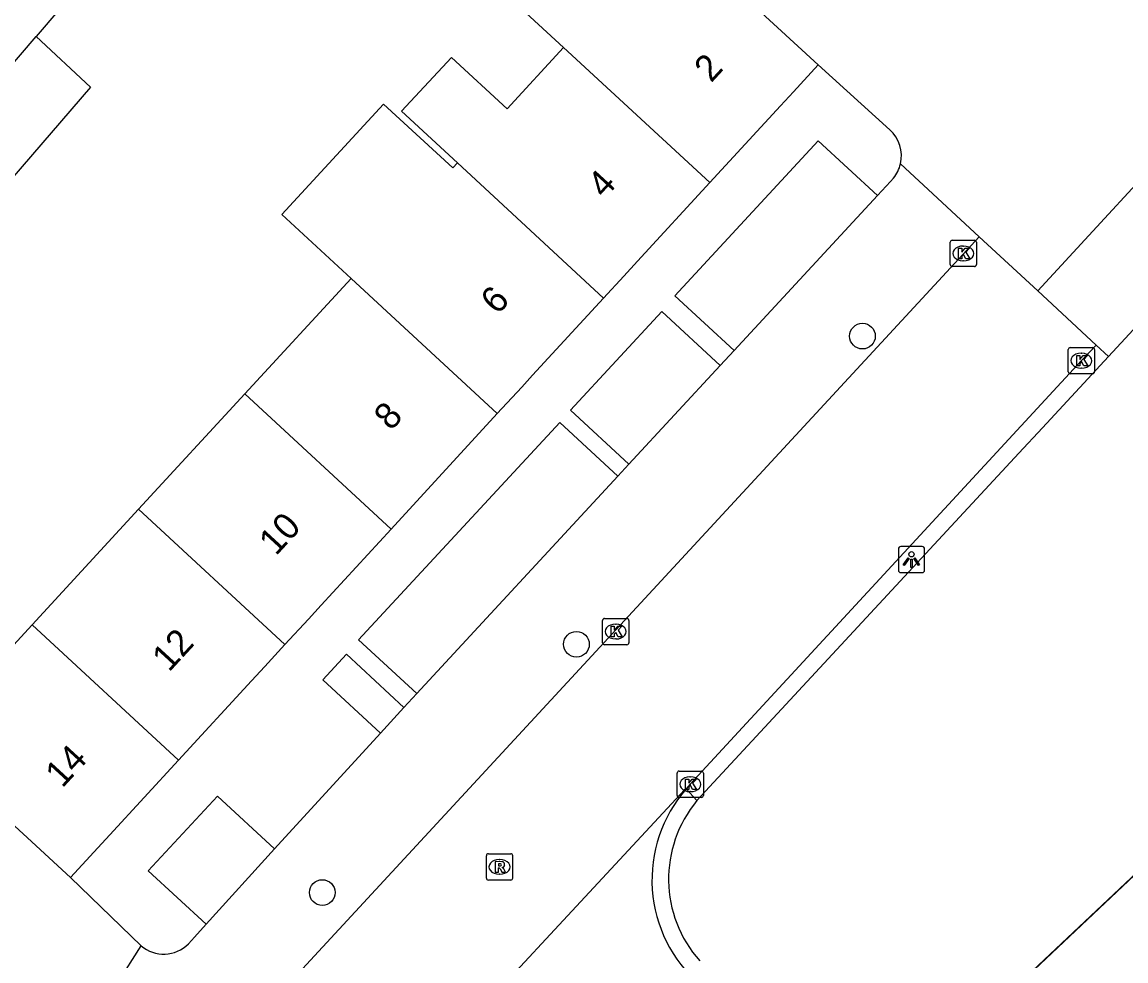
# Model space of a CAD drawing. Extents: x 162532 to 163264, y 381233 to 382042.
# Drawn here: x 163054.91 to 163096.93, y 381533.66 to 381569.4 of the extents above; entities that cross this region are included whole.
import ezdxf

# ---------------------------------------------------------------- set-up
doc = ezdxf.new("R2010")
doc.units = 0
for name, color, linetype in [('IMGEO_Boom', 7, 'Continuous'), ('IMGEO_Groenvoorziening', 7, 'Continuous'), ('IMGEO_Hek', 7, 'Continuous'), ('IMGEO_Kolk', 7, 'Continuous'), ('IMGEO_Lichtpunt', 7, 'Continuous'), ('IMGEO_Pand', 7, 'Continuous'), ('IMGEO_Pand_nummerreeks', 7, 'Continuous'), ('IMGEO_Rijbaan_lokaal_open', 7, 'Continuous'), ('IMGEO_Rioolput', 7, 'Continuous'), ('IMGEO_Voetpad_open', 7, 'Continuous')]:
    doc.layers.add(name, color=color, linetype=linetype)

msp = doc.modelspace()

# ---------------------------------------------------------------- linework, layer by layer
at = {"layer": 'IMGEO_Boom'}
for centre in [(163086.898, 381557.441), (163076.014, 381545.71), (163066.339, 381536.258)]:
    msp.add_circle(centre, 0.489, dxfattribs=at)
at = {"layer": 'IMGEO_Groenvoorziening'}
for points in [[(163082.012, 381556.889), (163079.758, 381558.974), (163085.213, 381564.874), (163087.467, 381562.789)], [(163078.012, 381552.563), (163075.786, 381554.618), (163079.263, 381558.379), (163081.488, 381556.322)], [(163069.938, 381543.831), (163067.722, 381545.881), (163075.377, 381554.158), (163077.594, 381552.111)], [(163069.447, 381543.306), (163067.255, 381545.329), (163066.358, 381544.36), (163068.55, 381542.332)], [(163102.644, 381542.005), (163093.437, 381533.314), (163093.387, 381533.266), (163100.23, 381526.152)], [(163064.525, 381537.917), (163062.345, 381539.933), (163059.717, 381537.09), (163061.922, 381535.053)]]:
    msp.add_lwpolyline(points, dxfattribs=at)
at = {"layer": 'IMGEO_Hek'}
msp.add_lwpolyline([(163109.722, 381536.777), (163108.648, 381535.721), (163109.119, 381535.274), (163109.501, 381534.911), (163100.23, 381526.152), (163099.858, 381526.539), (163098.933, 381527.502), (163093.687, 381532.954), (163093.375, 381533.278), (163102.639, 381542.019), (163102.798, 381541.851), (163103.225, 381541.401), (163107.525, 381536.867), (163108.574, 381537.847)], dxfattribs=at)
at = {"layer": 'IMGEO_Kolk'}
for p, q in [((163090.312, 381561.089), (163091.164, 381561.089)), ((163090.237, 381560.163), (163090.237, 381561.015)), ((163090.725, 381560.869), (163090.75, 381560.869)), ((163091.238, 381561.015), (163091.238, 381560.163)), ((163090.748, 381560.309), (163090.723, 381560.309)), ((163091.164, 381560.089), (163090.312, 381560.089)), ((163094.731, 381556.08), (163094.731, 381556.932)), ((163094.806, 381557.006), (163095.658, 381557.006)), ((163095.732, 381556.932), (163095.732, 381556.08)), ((163095.219, 381556.786), (163095.244, 381556.786)), ((163095.242, 381556.226), (163095.217, 381556.226)), ((163095.658, 381556.006), (163094.806, 381556.006)), ((163077.008, 381545.768), (163077.008, 381546.62)), ((163077.083, 381546.694), (163077.935, 381546.694)), ((163077.496, 381546.474), (163077.521, 381546.474)), ((163078.009, 381546.62), (163078.009, 381545.768)), ((163077.935, 381545.694), (163077.083, 381545.694)), ((163077.519, 381545.914), (163077.494, 381545.914)), ((163079.843, 381539.954), (163079.843, 381540.806)), ((163079.918, 381540.88), (163080.77, 381540.88)), ((163080.331, 381540.66), (163080.356, 381540.66)), ((163080.844, 381540.806), (163080.844, 381539.954)), ((163080.354, 381540.1), (163080.329, 381540.1)), ((163080.77, 381539.88), (163079.918, 381539.88))]:
    msp.add_line(p, q, dxfattribs=at)
for points in [[(163090.312, 381561.089), (163091.164, 381561.089)], [(163090.237, 381560.163), (163090.237, 381561.015)], [(163090.558, 381560.789), (163090.681, 381560.789), (163090.681, 381560.638), (163090.811, 381560.789), (163090.975, 381560.789), (163090.829, 381560.638), (163090.982, 381560.389), (163090.83, 381560.389), (163090.745, 381560.553), (163090.681, 381560.486), (163090.681, 381560.389), (163090.558, 381560.389), (163090.558, 381560.789)], [(163091.238, 381561.015), (163091.238, 381560.163)], [(163091.164, 381560.089), (163090.312, 381560.089)], [(163094.731, 381556.08), (163094.731, 381556.932)], [(163094.806, 381557.006), (163095.658, 381557.006)], [(163095.732, 381556.932), (163095.732, 381556.08)], [(163095.052, 381556.706), (163095.175, 381556.706), (163095.175, 381556.555), (163095.305, 381556.706), (163095.469, 381556.706), (163095.323, 381556.555), (163095.476, 381556.306), (163095.324, 381556.306), (163095.239, 381556.47), (163095.175, 381556.403), (163095.175, 381556.306), (163095.052, 381556.306), (163095.052, 381556.706)], [(163095.658, 381556.006), (163094.806, 381556.006)], [(163077.008, 381545.768), (163077.008, 381546.62)], [(163077.083, 381546.694), (163077.935, 381546.694)], [(163077.329, 381546.394), (163077.452, 381546.394), (163077.452, 381546.243), (163077.582, 381546.394), (163077.746, 381546.394), (163077.6, 381546.243), (163077.753, 381545.994), (163077.601, 381545.994), (163077.516, 381546.158), (163077.452, 381546.091), (163077.452, 381545.994), (163077.329, 381545.994), (163077.329, 381546.394)], [(163078.009, 381546.62), (163078.009, 381545.768)], [(163077.935, 381545.694), (163077.083, 381545.694)], [(163079.843, 381539.954), (163079.843, 381540.806)], [(163079.918, 381540.88), (163080.77, 381540.88)], [(163080.164, 381540.58), (163080.287, 381540.58), (163080.287, 381540.429), (163080.417, 381540.58), (163080.581, 381540.58), (163080.435, 381540.429), (163080.588, 381540.18), (163080.436, 381540.18), (163080.351, 381540.344), (163080.287, 381540.277), (163080.287, 381540.18), (163080.164, 381540.18), (163080.164, 381540.58)], [(163080.844, 381540.806), (163080.844, 381539.954)], [(163080.77, 381539.88), (163079.918, 381539.88)]]:
    msp.add_lwpolyline(points, dxfattribs=at)
for centre, start, end in [((163090.314, 381561.013), 91.552, 178.448), ((163090.314, 381561.013), 91.552, 178.448), ((163091.162, 381561.013), 1.552, 88.448), ((163091.162, 381561.013), 1.552, 88.448), ((163090.314, 381560.165), 181.552, 268.448), ((163090.314, 381560.165), 181.552, 268.448), ((163091.162, 381560.165), 271.552, 358.448), ((163091.162, 381560.165), 271.552, 358.448), ((163094.808, 381556.93), 91.552, 178.448), ((163094.808, 381556.93), 91.552, 178.448), ((163095.656, 381556.93), 1.552, 88.448), ((163095.656, 381556.93), 1.552, 88.448), ((163094.808, 381556.082), 181.552, 268.448), ((163094.808, 381556.082), 181.552, 268.448), ((163095.656, 381556.082), 271.552, 358.448), ((163095.656, 381556.082), 271.552, 358.448), ((163077.085, 381546.618), 91.552, 178.448), ((163077.085, 381546.618), 91.552, 178.448), ((163077.933, 381546.618), 1.552, 88.448), ((163077.933, 381546.618), 1.552, 88.448), ((163077.085, 381545.77), 181.552, 268.448), ((163077.085, 381545.77), 181.552, 268.448), ((163077.933, 381545.77), 271.552, 358.448), ((163077.933, 381545.77), 271.552, 358.448), ((163079.92, 381540.804), 91.552, 178.448), ((163079.92, 381540.804), 91.552, 178.448), ((163080.768, 381540.804), 1.552, 88.448), ((163080.768, 381540.804), 1.552, 88.448), ((163079.92, 381539.956), 181.552, 268.448), ((163079.92, 381539.956), 181.552, 268.448), ((163080.768, 381539.956), 271.552, 358.448), ((163080.768, 381539.956), 271.552, 358.448)]:
    msp.add_arc(centre, 0.0765, start, end, dxfattribs=at)
for centre, major_axis, ratio, start_param, end_param in [((163090.724, 381560.589), (-0.387, 0.002), 0.722429, 4.712389, 7.853982), ((163090.749, 381560.589), (-0.39, 0.002), 0.717154, 1.570796, 4.712389), ((163095.218, 381556.506), (-0.387, 0.002), 0.722429, 4.712389, 7.853982), ((163095.243, 381556.506), (-0.39, 0.002), 0.717154, 1.570796, 4.712389), ((163077.495, 381546.194), (-0.387, 0.002), 0.722429, 4.712389, 7.853982), ((163077.52, 381546.194), (-0.39, 0.002), 0.717154, 1.570796, 4.712389), ((163080.33, 381540.38), (-0.387, 0.002), 0.722429, 4.712389, 7.853982), ((163080.355, 381540.38), (-0.39, 0.002), 0.717154, 1.570796, 4.712389)]:
    msp.add_ellipse(centre, major_axis=major_axis, ratio=ratio, start_param=start_param, end_param=end_param, dxfattribs=at)
at = {"layer": 'IMGEO_Lichtpunt'}
for p, q in [((163088.265, 381549.338), (163088.265, 381548.531)), ((163088.265, 381549.338), (163088.265, 381548.531)), ((163089.167, 381549.433), (163088.359, 381549.433)), ((163089.167, 381549.433), (163088.359, 381549.433)), ((163089.261, 381548.531), (163089.261, 381549.338)), ((163089.261, 381548.531), (163089.261, 381549.338)), ((163088.359, 381548.437), (163089.167, 381548.437)), ((163088.359, 381548.437), (163089.167, 381548.437))]:
    msp.add_line(p, q, dxfattribs=at)
for points in [[(163088.639, 381549.002), (163088.678, 381548.974), (163088.49, 381548.712), (163088.452, 381548.739), (163088.639, 381549.002)], [(163088.741, 381548.954), (163088.788, 381548.954), (163088.788, 381548.632), (163088.741, 381548.632), (163088.741, 381548.954)], [(163088.851, 381548.974), (163088.889, 381549.001), (163089.076, 381548.739), (163089.037, 381548.711), (163088.851, 381548.974)]]:
    msp.add_lwpolyline(points, dxfattribs=at)
msp.add_circle((163088.764, 381549.136), 0.0994, dxfattribs=at)
for centre, start, end in [((163088.359, 381549.338), 90, 180), ((163088.359, 381549.338), 90, 180), ((163089.167, 381549.338), 0, 90), ((163089.167, 381549.338), 0, 90), ((163088.359, 381548.531), 180, 270), ((163088.359, 381548.531), 180, 270), ((163089.167, 381548.531), 270, 0), ((163089.167, 381548.531), 270, 360)]:
    msp.add_arc(centre, 0.0946, start, end, dxfattribs=at)
at = {"layer": 'IMGEO_Pand'}
for points in [[(163075.524, 381568.431), (163072.353, 381571.364), (163076.458, 381575.825)], [(163076.458, 381575.825), (163079.637, 381572.9), (163085.215, 381567.768)], [(163052.45, 381565.359), (163055.444, 381568.843)], [(163055.444, 381568.843), (163057.523, 381566.921), (163054.528, 381563.437)], [(163071.479, 381564.035), (163069.354, 381566), (163071.251, 381568.051), (163073.371, 381566.091), (163075.524, 381568.431)], [(163075.524, 381568.431), (163081.09, 381563.283)], [(163085.215, 381567.768), (163084.275, 381566.746), (163083.775, 381566.203), (163081.09, 381563.283)], [(163067.433, 381559.64), (163064.803, 381562.072), (163068.673, 381566.276), (163071.308, 381563.85), (163071.479, 381564.035)], [(163077.046, 381558.887), (163071.479, 381564.035)], [(163081.09, 381563.283), (163078.336, 381560.289), (163077.812, 381559.72), (163077.046, 381558.887)], [(163063.388, 381555.244), (163067.433, 381559.64)], [(163067.433, 381559.64), (163073.001, 381554.49)], [(163073.001, 381554.49), (163073.929, 381555.499), (163074.346, 381555.952), (163077.046, 381558.887)], [(163059.343, 381550.848), (163063.388, 381555.244)], [(163068.957, 381550.093), (163063.388, 381555.244)], [(163073.001, 381554.49), (163068.957, 381550.093)], [(163055.297, 381546.452), (163059.343, 381550.848)], [(163059.343, 381550.848), (163064.913, 381545.696)], [(163068.957, 381550.093), (163066.296, 381547.2), (163065.809, 381546.67), (163064.913, 381545.696)], [(163051.175, 381541.973), (163055.297, 381546.452)], [(163060.868, 381541.299), (163055.297, 381546.452)], [(163064.913, 381545.696), (163064.153, 381544.87), (163063.644, 381544.317), (163060.868, 381541.299)], [(163056.761, 381536.834), (163051.175, 381541.973)], [(163060.868, 381541.299), (163058.248, 381538.45), (163057.792, 381537.955), (163056.761, 381536.834)]]:
    msp.add_lwpolyline(points, dxfattribs=at)
at = {"layer": 'IMGEO_Rijbaan_lokaal_open'}
for points in [[(163062.628, 381530.156), (163091.341, 381561.224)], [(163091.341, 381561.224), (163093.568, 381559.16)], [(163093.568, 381559.16), (163095.794, 381557.097)], [(163095.794, 381557.097), (163095.231, 381556.507), (163080.343, 381540.38), (163080.185, 381540.202)], [(163080.185, 381540.202), (163080.128, 381540.168), (163068.764, 381527.933), (163068.737, 381527.889)]]:
    msp.add_lwpolyline(points, dxfattribs=at)
msp.add_arc((163084.16, 381536.737), 5.273, 138.9171, 228.9542, dxfattribs=at)
at = {"layer": 'IMGEO_Rioolput'}
for p, q in [((163072.584, 381536.81), (163072.584, 381537.662)), ((163072.659, 381537.736), (163073.511, 381537.736)), ((163073.585, 381537.662), (163073.585, 381536.81)), ((163073.072, 381537.516), (163073.097, 381537.516)), ((163073.511, 381536.736), (163072.659, 381536.736)), ((163073.095, 381536.956), (163073.07, 381536.956))]:
    msp.add_line(p, q, dxfattribs=at)
for points in [[(163072.584, 381536.81), (163072.584, 381537.662)], [(163072.659, 381537.736), (163073.511, 381537.736)], [(163073.585, 381537.662), (163073.585, 381536.81)], [(163073.173, 381537.434), (163072.921, 381537.436), (163072.921, 381537.036)], [(163072.921, 381537.036), (163073.045, 381537.036), (163073.045, 381537.198), (163073.056, 381537.198)], [(163073.099, 381537.355), (163073.045, 381537.355), (163073.045, 381537.274)], [(163073.045, 381537.274), (163073.097, 381537.274)], [(163073.103, 381537.169), (163073.174, 381537.036), (163073.314, 381537.036), (163073.249, 381537.162)], [(163073.511, 381536.736), (163072.659, 381536.736)]]:
    msp.add_lwpolyline(points, dxfattribs=at)
for centre, radius, start, end in [((163072.661, 381537.66), 0.0765, 91.552, 178.448), ((163072.661, 381537.66), 0.0765, 91.552, 178.448), ((163073.509, 381537.66), 0.0765, 1.552, 88.448), ((163073.509, 381537.66), 0.0765, 1.552, 88.448), ((163073.055, 381537.145), 0.0533, 26.0293, 88.6989), ((163073.081, 381537.463), 0.19, 274.7715, 282.9687), ((163073.105, 381537.259), 0.0964, 77.0061, 93.1865), ((163073.119, 381537.316), 0.0378, 276.6634, 79.6772), ((163073.172, 381537.324), 0.109, 350.3612, 89.416), ((163073.17, 381537.324), 0.112, 277.5842, 350.9817), ((163073.154, 381537.109), 0.108, 29.5134, 73.7905), ((163072.661, 381536.812), 0.0765, 181.552, 268.448), ((163072.661, 381536.812), 0.0765, 181.552, 268.448), ((163073.509, 381536.812), 0.0765, 271.552, 358.448), ((163073.509, 381536.812), 0.0765, 271.552, 358.448)]:
    msp.add_arc(centre, radius, start, end, dxfattribs=at)
for centre, major_axis, ratio, start_param, end_param in [((163073.071, 381537.236), (-0.387, 0.002), 0.722429, 4.712389, 7.853982), ((163073.096, 381537.236), (-0.39, 0.002), 0.717154, 1.570796, 4.712389)]:
    msp.add_ellipse(centre, major_axis=major_axis, ratio=ratio, start_param=start_param, end_param=end_param, dxfattribs=at)
at = {"layer": 'IMGEO_Voetpad_open'}
for points in [[(163058.005, 381571.823), (163056.348, 381569.895), (163055.444, 381568.843)], [(163085.215, 381567.768), (163087.943, 381565.297)], [(163093.568, 381559.16), (163099.704, 381565.818)], [(163088.347, 381563.995), (163091.341, 381561.224)], [(163087.467, 381562.789), (163087.968, 381563.331), (163088.083, 381563.455)], [(163087.467, 381562.789), (163082.012, 381556.889)], [(163096.262, 381556.663), (163099.11, 381559.738), (163101.06, 381559.974), (163112.732, 381551.629)], [(163081.488, 381556.322), (163082.012, 381556.889)], [(163095.794, 381557.097), (163096.262, 381556.663)], [(163080.598, 381539.757), (163092.854, 381552.985), (163093.75, 381553.952), (163096.262, 381556.663)], [(163081.488, 381556.322), (163078.012, 381552.563)], [(163077.594, 381552.111), (163078.012, 381552.563)], [(163077.594, 381552.111), (163069.938, 381543.831)], [(163069.447, 381543.306), (163069.938, 381543.831)], [(163068.55, 381542.332), (163069.447, 381543.306)], [(163064.525, 381537.917), (163068.55, 381542.332)], [(163080.598, 381539.757), (163080.185, 381540.202)], [(163061.922, 381535.053), (163064.525, 381537.917)], [(163059.443, 381534.236), (163056.761, 381536.834)], [(163061.243, 381534.306), (163061.469, 381534.555), (163061.922, 381535.053)], [(163055.845, 381528.54), (163059.443, 381534.236)]]:
    msp.add_lwpolyline(points, dxfattribs=at)
for centre, radius, start, end in [((163087.031, 381564.3), 1.351, 346.9325, 47.5449), ((163087.02, 381564.309), 1.363, 321.211, 346.682), ((163084.207, 381536.768), 4.686, 140.3665, 221.6054), ((163060.306, 381535.227), 1.314, 228.9534, 315.5007)]:
    msp.add_arc(centre, radius, start, end, dxfattribs=at)

# ---------------------------------------------------------------- texts
at = {"layer": 'IMGEO_Pand_nummerreeks'}
for s, rotation, p in [('2', 47.3912, (163081.14, 381567.061)), ('4', 47.3912, (163077.077, 381562.644)), ('6', 47.3893, (163073.011, 381558.223)), ('8', 47.3912, (163068.95, 381553.807)), ('10', 47.3912, (163064.573, 381549.049)), ('12', 47.3912, (163060.504, 381544.625)), ('14', 47.3912, (163056.441, 381540.209))]:
    msp.add_text(s, height=1, rotation=rotation, dxfattribs=at).set_placement(p)

doc.saveas('drawing.dxf')
